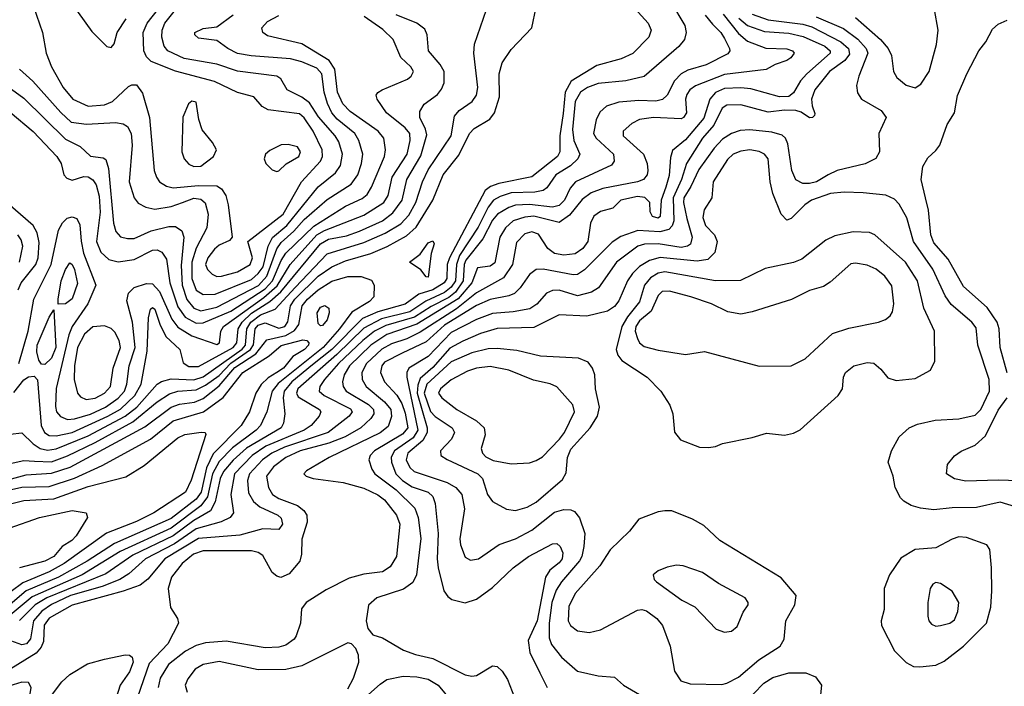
# Model space of a CAD drawing. Extents: x 997028 to 1115134, y 536408 to 618974.
# Tile 371 of 473: x 1055176 to 1059462, y 595200 to 598101. Entities that reach past the tile are written whole.
import ezdxf

# ---------------------------------------------------------------- set-up
doc = ezdxf.new("R2010")
doc.units = 0

msp = doc.modelspace()

# ---------------------------------------------------------------- linework, layer by layer
at = {"layer": '0CON10XD'}
for points in [[(1055209.6, 598235), (1055276.2, 598045), (1055291.2, 597955), (1055315.4, 597895), (1055365.3, 597805), (1055407.5, 597755), (1055475, 597724.3), (1055545, 597729.8), (1055579.6, 597745), (1055649.7, 597810.3), (1055665, 597817.5), (1055685, 597816.5), (1055711.2, 597781.2), (1055741.1, 597675), (1055762.2, 597445), (1055771.1, 597415), (1055785.4, 597395), (1055815, 597376.3), (1055845, 597369.6), (1055955, 597379.7), (1056035, 597377.6), (1056055, 597364.6), (1056074.1, 597335), (1056084.2, 597295), (1056100.8, 597155), (1056089.8, 597140.2), (1056045, 597119.3), (1056025, 597102.6), (1055995.6, 597065), (1055985.7, 597035.7), (1055993.9, 597013.9), (1056013.9, 596993.9), (1056035, 596983.9)], [(1058009.8, 598179.8), (1058072, 598075), (1058078.2, 598045), (1058070, 598015), (1058046.2, 597983.8), (1057895, 597853.3), (1057815.2, 597834.8), (1057695, 597823), (1057647.7, 597805), (1057617.2, 597785), (1057594.9, 597745), (1057583.2, 597623.2), (1057587.8, 597575), (1057614.7, 597515), (1057606.2, 597495), (1057573.6, 597465), (1057510.8, 597425), (1057470.6, 597369.4), (1057455, 597357.9), (1057419.2, 597350.8), (1057315, 597346.8), (1057268.2, 597331.8), (1057239.4, 597315), (1057215, 597284.3), (1057171.7, 597198.3), (1057091.5, 597075), (1057077.3, 597035), (1057073.3, 596965), (1057055, 596936.2), (1057025, 596914.2), (1056944.2, 596875.8), (1056875, 596829.4), (1056750.9, 596799.1), (1056675, 596758.2), (1056556.6, 596643.4), (1056386.7, 596495), (1056381.5, 596475), (1056389.1, 596459.1), (1056481.5, 596405), (1056487.7, 596395), (1056479.6, 596375), (1056444.7, 596335), (1056415.3, 596315), (1056247.7, 596245), (1056188.9, 596205), (1056110.9, 596125), (1056094.8, 596035), (1056106.7, 595955), (1056091.8, 595935), (1056053.8, 595916.2), (1055945, 595885.3), (1055850.4, 595819.6), (1055724.4, 595755), (1055650.7, 595689.3), (1055612.9, 595665), (1055535.4, 595634.6), (1055397.7, 595595), (1055315, 595556.4), (1055273.3, 595526.7), (1055236.2, 595485), (1055223.4, 595406.6), (1055206.6, 595385), (1055185, 595380.4), (1055138, 595398)], [(1055398, 598178), (1055489.8, 598049.8), (1055555, 597983.8), (1055575, 597980)], [(1056035, 596983.9), (1056055, 596984.4), (1056125, 597004.1), (1056178.9, 597035), (1056190, 597065), (1056168.8, 597135), (1056323.2, 597255), (1056403, 597395), (1056485.7, 597485), (1056494.4, 597505.6), (1056493.1, 597535), (1056454.5, 597615), (1056415, 597674.2), (1056395, 597691.3), (1056258.4, 597708.4), (1056232.5, 597722.5), (1056195, 597765.6), (1056125, 597783.8), (1056025, 597831.9), (1055855, 597876.5), (1055749, 597919), (1055728.5, 597938.5), (1055716.5, 597965), (1055713.5, 598045), (1055731, 598085), (1055807.7, 598182.3)], [(1055135, 596168.9), (1055195, 596182.1), (1055240.8, 596179.2), (1055315, 596176.8), (1055385, 596202.8), (1055505, 596260.3), (1055669.3, 596350.7), (1055775, 596437.4), (1055827.8, 596472.2), (1055865, 596484.6), (1055945, 596490.4), (1055985, 596510), (1056045, 596552.8), (1056095, 596606.8), (1056180.8, 596665), (1056193.5, 596686.5), (1056201.7, 596755), (1056215, 596771.1), (1056245, 596781.4), (1056305, 596758), (1056331, 596765), (1056343.8, 596786.2), (1056355.6, 596855), (1056374.2, 596885), (1056475, 596985.1), (1056534.7, 597025), (1056595, 597050.7), (1056705, 597083), (1056776.3, 597113.7), (1056859.4, 597160.6), (1056901.8, 597198.2), (1056974, 597316), (1057020, 597425), (1057088.1, 597511.9), (1057135, 597605.4), (1057155, 597627.8), (1057222.8, 597667.2), (1057243.8, 597695), (1057265.3, 597765), (1057263.9, 597865), (1057277, 597913), (1057315, 597971.5), (1057405.4, 598065), (1057424.6, 598155)], [(1055135, 596297.8), (1055185, 596303.1), (1055235.1, 596255.1), (1055265.4, 596235.4), (1055297.8, 596227.8), (1055335, 596233.3), (1055475, 596289.6), (1055635.1, 596374.9), (1055685.8, 596414.2), (1055775, 596514.2), (1055793.6, 596526.4), (1055835, 596538.3), (1055935, 596533.8), (1055975, 596547.2), (1056145, 596667.5), (1056158.6, 596685), (1056165.1, 596755), (1056182.3, 596785), (1056225, 596816.3), (1056288.7, 596841.3), (1056375.3, 596934.7), (1056515, 597081.6), (1056675, 597131), (1056767.6, 597172.4), (1056835, 597211.7), (1056870.5, 597249.5), (1056900.5, 597305), (1056929.8, 597395), (1056955, 597448), (1057055, 597594.6), (1057068.4, 597681.6), (1057090, 597705), (1057145.4, 597745), (1057165, 597772.9), (1057170.5, 597805), (1057153.2, 597955), (1057155.4, 597994.6), (1057207.8, 598145)], [(1057839.6, 598165), (1057912.5, 598085), (1057925.5, 598055), (1057914.5, 598025), (1057845, 597953.2), (1057795, 597930.3), (1057689.3, 597900.7), (1057576.9, 597833.1), (1057550.3, 597785), (1057542.6, 597692.6), (1057527.4, 597595), (1057528.1, 597525), (1057517.3, 597505), (1057405, 597416.2), (1057261.6, 597388.4), (1057225.6, 597374.4), (1057202.8, 597357.2), (1057047.2, 597065), (1057037.4, 597035), (1057035.1, 596975), (1057024.2, 596955), (1056975, 596925.5), (1056914, 596906), (1056855, 596862.4), (1056735, 596829.2), (1056668.9, 596801.1), (1056534.7, 596665), (1056451.3, 596598.7), (1056361.2, 596525), (1056328.1, 596485), (1056323, 596455), (1056330.7, 596385), (1056325.3, 596345), (1056314.8, 596325), (1056164.2, 596235.8), (1056105, 596183.4), (1056063.3, 596135), (1056049.2, 596105), (1056027.3, 596002.7), (1056006.3, 595963.7), (1055935, 595921.7), (1055845, 595855.3), (1055669.2, 595770.8), (1055551, 595689), (1055293.8, 595585), (1055243.6, 595555), (1055175, 595486.2)], [(1058238.6, 598125), (1058305, 598041.2), (1058345, 598007.8), (1058425, 597976.1), (1058515, 597973.4), (1058540, 597965), (1058547.8, 597955), (1058533.3, 597935), (1058515, 597922.7), (1058464.5, 597905.5), (1058426, 597884), (1058245, 597861.6), (1058117.6, 597812.4), (1058093.5, 597795), (1058080, 597775), (1058074.7, 597754.7), (1058078.7, 597695), (1058066.4, 597675), (1058055, 597669.3), (1057935, 597675.6), (1057875, 597666.8), (1057840.8, 597649.2), (1057803.9, 597616.1), (1057802.7, 597595), (1057891.6, 597515), (1057908.2, 597475), (1057911.3, 597445), (1057907.5, 597425), (1057891.5, 597405), (1057865, 597394.5), (1057715, 597365.9), (1057663.3, 597346.7), (1057625, 597318.8), (1057570, 597250), (1057525, 597217.9), (1057414.9, 597245.1), (1057375, 597241.8), (1057325, 597224.8), (1057290.4, 597195), (1057266.8, 597155), (1057245, 597043.1), (1057225, 597028.1), (1057169.7, 597020.3), (1057144.6, 596955), (1057085, 596886.5), (1056905, 596776.4), (1056775, 596730.6), (1056704.8, 596685), (1056612, 596595), (1056588.1, 596555), (1056581.5, 596525), (1056583.8, 596505), (1056596.8, 596485), (1056695, 596426.1), (1056716, 596405), (1056717.4, 596385), (1056705, 596365.9), (1056660.6, 596325), (1056592.4, 596285), (1056521.9, 596258.1), (1056397.5, 596225), (1056334.7, 596195), (1056281.3, 596155), (1056250.4, 596115), (1056258.8, 596065), (1056276.5, 596035), (1056305, 596017.4), (1056386.2, 595986.2), (1056412.7, 595965), (1056425.5, 595945), (1056428.2, 595915), (1056405, 595840), (1056402.9, 595775), (1056395.3, 595745), (1056349.9, 595690.1), (1056313.7, 595673.7), (1056295, 595679.1), (1056275, 595695.4), (1056235, 595769.4), (1056215, 595782.6), (1056185, 595789.1), (1055975, 595789.7), (1055933.1, 595775), (1055883.4, 595735), (1055837.1, 595675), (1055822.9, 595625), (1055833, 595543), (1055863.3, 595495), (1055867.8, 595475), (1055820.9, 595385), (1055740.2, 595299.8), (1055675.8, 595115)], [(1055884.9, 597305.1), (1055935, 597323.7), (1055965, 597320.2), (1055983.8, 597303.8), (1055997.4, 597255), (1055990.2, 597195), (1055945, 597106.1), (1055925.6, 597045), (1055926.2, 596975), (1055945, 596923.7), (1055975, 596904.3), (1056026.6, 596906.6), (1056185, 596970), (1056215, 596995.8), (1056235.7, 597025), (1056257.4, 597115), (1056277.3, 597152.7), (1056339.2, 597205), (1056475, 597373.2), (1056550.7, 597435), (1056573.4, 597466.6), (1056581.9, 597515), (1056565, 597568.5), (1056549.5, 597595), (1056477.5, 597677.5), (1056438.5, 597738.5), (1056405, 597763.9), (1056340.8, 597795), (1056312.8, 597842.8), (1056295, 597854.5), (1056125, 597876), (1056035, 597906.8), (1055892.1, 597932.1), (1055820.7, 597965), (1055805.6, 597985.6), (1055794.8, 598025), (1055797, 598055), (1055808.6, 598085), (1055855, 598143.3)], [(1059075, 597804.5), (1059099.4, 597820.6), (1059134.6, 597875), (1059166.6, 597993.4), (1059174.6, 598055.4), (1059159.2, 598145)], [(1055125, 597809.3), (1055195, 597759), (1055375, 597580.9), (1055438.9, 597548.9), (1055485, 597507.1), (1055540, 597500), (1055551.7, 597491.7), (1055562.7, 597452.7), (1055585.2, 597215), (1055595, 597178.6), (1055615, 597156.5), (1055645, 597148), (1055675, 597148.1), (1055748, 597182), (1055825, 597200.2), (1055855, 597200.3), (1055882.4, 597182.4), (1055890.6, 597155), (1055879, 597031), (1055883.4, 596945), (1055903.6, 596883.6), (1055935, 596845.2), (1055965, 596834.3), (1056035, 596850.5), (1056216, 596944), (1056252.7, 596985), (1056296.3, 597103.7), (1056315, 597131.7), (1056370.1, 597179.9), (1056415, 597230.7), (1056515, 597318.5), (1056618.9, 597385), (1056648.7, 597425), (1056664.8, 597475), (1056669.3, 597515), (1056653.3, 597575), (1056634.8, 597605), (1056558, 597668), (1056535.6, 597695), (1056516.3, 597736.3), (1056501.2, 597785), (1056492.2, 597865), (1056470.4, 597890.4), (1056405, 597917.7), (1056355, 597929.7), (1056183.5, 597943.5), (1056125, 597954), (1056082.2, 597975), (1056035, 598009.4), (1055955, 598020), (1055938.8, 598035), (1055938.8, 598045), (1055975, 598061.9), (1056035, 598068.9), (1056105, 598121.8)], [(1055135, 597698.7), (1055235, 597614.1), (1055338.2, 597505), (1055356.4, 597475), (1055368.9, 597425), (1055381.1, 597411.1), (1055405, 597403.1), (1055455, 597418.1), (1055475, 597417.6), (1055495, 597404.2), (1055508.6, 597381.4), (1055522.7, 597332.7), (1055526.3, 597263.7), (1055510.8, 597135), (1055529.8, 597089.8), (1055565, 597057.1), (1055605, 597046.8), (1055675, 597056.5), (1055755, 597098.1), (1055775, 597098.6), (1055795, 597089.3), (1055815, 597059.2), (1055829.4, 596955), (1055865, 596851.4), (1055897, 596807), (1055945, 596779.9), (1055975, 596781.3), (1056095, 596833), (1056245, 596929.2), (1056277.2, 596965), (1056315, 597053), (1056334.9, 597085.1), (1056457.1, 597202.9), (1056595, 597288.8), (1056667.5, 597322.5), (1056689.3, 597340.7), (1056708.2, 597371.8), (1056764.2, 597505), (1056768.6, 597535), (1056760.9, 597585), (1056736.7, 597615), (1056615, 597700.7), (1056582.6, 597735), (1056559.7, 597785), (1056547.4, 597885), (1056523.3, 597923.4), (1056405, 597995.8), (1056255, 598030.4), (1056234.3, 598045), (1056230, 598065), (1056255, 598092.7), (1056305, 598119.3)], [(1055151, 596479), (1055195, 596533.9), (1055215, 596547.1), (1055238.9, 596548.9), (1055254.1, 596534.1), (1055269.1, 596335), (1055284.3, 596305), (1055305, 596291.5), (1055335, 596289.5), (1055405, 596304.9), (1055560.6, 596375), (1055615, 596406.7), (1055676.9, 596465), (1055704.5, 596515), (1055731.9, 596658.1), (1055737.2, 596802.8), (1055745, 596841.1), (1055755, 596848.5), (1055765, 596841.8), (1055786.2, 596776.2), (1055812.5, 596722.5), (1055873.6, 596665), (1055887.3, 596607.3), (1055911.9, 596591.9), (1055955, 596592.1), (1056105, 596673.6), (1056122.1, 596695), (1056126.6, 596755), (1056145.1, 596785), (1056185, 596823.6), (1056265.2, 596874.8), (1056313.6, 596916.4), (1056485, 597125.7), (1056520, 597145), (1056599.1, 597160.9), (1056655, 597180.9), (1056755, 597226.1), (1056800.4, 597259.6), (1056840.8, 597315), (1056861, 597405), (1056922.1, 597507.9), (1056949.1, 597599.1), (1056942.8, 597625), (1056917.5, 597675), (1056918.1, 597701.9), (1056937.3, 597732.7), (1056994.5, 597775), (1057012.2, 597797.8), (1057023.4, 597826.6), (1057024, 597875), (1057006.8, 597905), (1056956.2, 597965), (1056950.4, 598035), (1056939.3, 598059.3), (1056905.7, 598085), (1056815, 598122.1)], [(1055172, 596605), (1055213, 596745), (1055237.5, 596885), (1055313.2, 597035), (1055345.6, 597184.4), (1055362.6, 597217.4), (1055382.8, 597237.2), (1055405, 597243.5), (1055425, 597235.7), (1055438.4, 597208.4), (1055443.4, 597136.6), (1055454.7, 597084.7), (1055507.3, 596945), (1055472.2, 596865), (1055405.2, 596765), (1055389.9, 596730.1), (1055335.7, 596495.7), (1055332.7, 596417.3), (1055337, 596395), (1055353.7, 596373.7), (1055385, 596361), (1055415, 596363.4), (1055485, 596384.6), (1055549.2, 596415), (1055605, 596454), (1055632.7, 596485), (1055643.3, 596515), (1055652.9, 596595), (1055679.3, 596675), (1055667.3, 596785), (1055643, 596877), (1055649.4, 596910.6), (1055674.1, 596935.9), (1055727.8, 596952.2), (1055755, 596951.8), (1055785, 596917.4), (1055838.3, 596798.3), (1055865, 596762.3), (1055924.9, 596724.9), (1056035, 596686.9), (1056045.9, 596695), (1056052.3, 596745), (1056064, 596765), (1056238.5, 596891.5), (1056297.3, 596942.7), (1056353.4, 597035), (1056470.1, 597165), (1056503.4, 597183.4), (1056675, 597250.3), (1056760.7, 597305), (1056780, 597335), (1056797.6, 597415), (1056862.5, 597515), (1056876.3, 597575), (1056874.3, 597605), (1056855, 597630.3), (1056773.5, 597695), (1056732.5, 597755), (1056728.3, 597771.7), (1056735.8, 597784.2), (1056753.8, 597795), (1056865, 597841.5), (1056880.9, 597855), (1056890, 597875), (1056878.8, 597895), (1056835, 597935.5), (1056801.5, 598015), (1056757.4, 598057.4), (1056675.3, 598115)], [(1058160.1, 598120.1), (1058191.4, 598081.4), (1058228.1, 598045), (1058245, 598018.5), (1058266.6, 597975), (1058267.7, 597965), (1058258.6, 597951.4), (1058165, 597903.6), (1058085, 597881.1), (1058055, 597865.8), (1058026, 597834), (1057995, 597771.6), (1057975, 597753.1), (1057945, 597745.9), (1057871, 597749), (1057785, 597742.1), (1057731.4, 597725), (1057701.8, 597698.2), (1057685.4, 597665), (1057674.1, 597605), (1057685.3, 597585), (1057761.3, 597515), (1057764.7, 597485.3), (1057752.4, 597467.6), (1057595.4, 597394.6), (1057572.1, 597367.9), (1057548.3, 597315), (1057525, 597292.2), (1057495, 597285.4), (1057395, 597296.7), (1057335, 597293.4), (1057305, 597283.9), (1057255.8, 597254.2), (1057235, 597228.8), (1057193, 597147), (1057118.7, 597055), (1057111.5, 597035), (1057107.2, 596965), (1057073.9, 596915), (1057045, 596892.1), (1056967.5, 596852.5), (1056894.3, 596805.7), (1056769.5, 596770.5), (1056720.7, 596745), (1056669.5, 596705), (1056563.5, 596605), (1056503.7, 596535), (1056483.3, 596505), (1056479.7, 596485), (1056501.3, 596465), (1056616.9, 596406.9), (1056623.1, 596395), (1056610.5, 596375), (1056518.8, 596305), (1056328.9, 596241.1), (1056274.4, 596215), (1056233.8, 596185), (1056176.3, 596125), (1056168.1, 596095), (1056171.9, 596041.9), (1056194, 596004), (1056221.6, 595981.6), (1056299.4, 595945), (1056315, 595931.9), (1056320, 595905), (1056305, 595882.5), (1056234.6, 595884.6), (1056135, 595858.1), (1055955, 595843.6), (1055808.5, 595755), (1055733.8, 595666.2), (1055700.3, 595639.7), (1055626.5, 595613.5), (1055405, 595552.8), (1055305, 595497.2), (1055283.5, 595466.5)], [(1055575, 597980), (1055587.5, 597995), (1055600.9, 598045), (1055639.7, 598105)], [(1058307.4, 598107.4), (1058345, 598074.8), (1058418.7, 598048.7), (1058525, 598041.8), (1058587.2, 598027.2), (1058681.6, 597985), (1058705, 597965.3), (1058704.7, 597955), (1058603.3, 597865), (1058575.6, 597834.4), (1058545, 597782.7), (1058524, 597766), (1058484, 597765), (1058359.1, 597799.1), (1058315, 597804.8), (1058245, 597801.4), (1058205, 597783.4), (1058180.7, 597755), (1058155, 597672), (1058075, 597578.1), (1058018.1, 597531.9), (1058009, 597501), (1058003.2, 597423.2), (1057988.3, 597371.7), (1057969, 597315), (1057965, 597243.9), (1057955, 597237.3), (1057930.5, 597245), (1057920.9, 597265), (1057919.6, 597305), (1057897.3, 597327.3), (1057865, 597331), (1057792.9, 597315), (1057758.7, 597281.3), (1057705, 597266), (1057675, 597245.4), (1057661.6, 597215), (1057648.9, 597135), (1057627.6, 597105), (1057595, 597081.7), (1057545, 597076.2), (1057505, 597083), (1057475.6, 597105.6), (1057435, 597167.1), (1057405, 597177.5), (1057375, 597168.3), (1057338.7, 597131.3), (1057321.9, 597035), (1057282.6, 596977.4), (1057165, 596912.6), (1057077.7, 596842.3), (1056919.6, 596740.4), (1056862.2, 596712.2), (1056795, 596690.5), (1056753.1, 596666.9), (1056685.5, 596605), (1056666, 596565), (1056667.8, 596535), (1056683.8, 596505), (1056765, 596438), (1056792.2, 596405), (1056795.2, 596374.8), (1056779.8, 596330.2), (1056745, 596302.8), (1056523.1, 596195), (1056425, 596137.1), (1056413.8, 596125), (1056423.3, 596115), (1056454.2, 596104.2), (1056585, 596086.2), (1056675, 596062.4), (1056735, 596032.8), (1056765, 596010.8), (1056817.2, 595945), (1056830.4, 595905), (1056815.9, 595765), (1056789.5, 595720.5), (1056755, 595697.9), (1056675, 595688.5), (1056609.8, 595670.2), (1056510.6, 595619.4), (1056423.8, 595565), (1056402.7, 595537.3), (1056399.2, 595475), (1056379.8, 595420.2), (1056370.6, 595405), (1056335, 595379.7), (1056305, 595370.6), (1056245, 595368.2), (1056075, 595395.9), (1055985, 595389.5), (1055945, 595377.3), (1055897.4, 595352.6), (1055823.7, 595295), (1055788.3, 595235), (1055779.5, 595195)], [(1058364.3, 598124.3), (1058435, 598099.5), (1058585, 598080.7), (1058625, 598069.6), (1058751.3, 598005), (1058783.6, 597975), (1058789.2, 597950.8), (1058767.5, 597922.5), (1058701.9, 597875), (1058637.8, 597795), (1058623.2, 597755), (1058625.4, 597725.4), (1058637.3, 597692.7), (1058636.6, 597683.4), (1058626.7, 597675), (1058615, 597674.3), (1058578.5, 597698.5), (1058555.2, 597705.2), (1058505, 597706.3), (1058435, 597698), (1058315, 597730.9), (1058255, 597729), (1058234.8, 597715), (1058197.5, 597642.4), (1058148.8, 597585), (1058079, 597475), (1058056.5, 597405), (1058020.5, 597325), (1058023.9, 597226.1), (1058016.7, 597203.3), (1058002.2, 597187.8), (1057963, 597177), (1057867.2, 597182.8), (1057793.2, 597156.8), (1057755, 597132.5), (1057635, 597012.4), (1057605, 596991.6), (1057585, 596990.2), (1057455, 597015.7), (1057425, 597013.1), (1057395, 596992.2), (1057355, 596934), (1057330.2, 596909.8), (1057305, 596899.2), (1057225, 596882.7), (1057165, 596857.4), (1057025, 596770.8), (1056945, 596699.1), (1056840.5, 596649.5), (1056765, 596610), (1056752.8, 596595), (1056747.3, 596565), (1056764.8, 596525), (1056817.5, 596467.5), (1056840.3, 596430.3), (1056855, 596388.5), (1056865.9, 596325), (1056842.8, 596297.2), (1056720.6, 596225), (1056701.8, 596205), (1056696.5, 596185), (1056709.1, 596145), (1056722, 596125), (1056814.4, 596055), (1056895.7, 595975), (1056911.2, 595935), (1056922.7, 595842.7), (1056904.2, 595685), (1056888.2, 595651.8), (1056847.1, 595622.9), (1056730.6, 595585), (1056695, 595553.8), (1056684.4, 595485), (1056692.1, 595452.1), (1056714.2, 595424.2), (1056755, 595411.4), (1056847.7, 595357.7), (1056898.8, 595338.8), (1056975, 595321.2), (1057115, 595250.7), (1057145, 595244.6), (1057165, 595247.3), (1057235, 595289.2), (1057255, 595285.8), (1057276.2, 595266.2), (1057299.4, 595229.4), (1057340, 595125)], [(1058643.2, 598113.2), (1058762, 598062), (1058825.3, 598015.3), (1058860.6, 597975), (1058868, 597955), (1058828.9, 597855), (1058819.6, 597815), (1058822.6, 597782.6), (1058840.6, 597755), (1058925.7, 597705), (1058948.6, 597675), (1058915.5, 597605), (1058918.5, 597525), (1058903.3, 597496.7), (1058856.3, 597473.7), (1058735, 597444.7), (1058695, 597425.9), (1058645, 597395.7), (1058615, 597387.5), (1058585, 597388.1), (1058555, 597403.8), (1058536.8, 597445), (1058520.4, 597560.4), (1058510.5, 597585), (1058495, 597598.5), (1058451, 597611), (1058355, 597621.6), (1058312.1, 597617.9), (1058275, 597605.3), (1058235, 597580.5), (1058198.9, 597541.1), (1058131.9, 597448.1), (1058098.5, 597375), (1058068, 597325), (1058065.5, 597305), (1058079.7, 597235), (1058104.1, 597155), (1058095.9, 597124.1), (1058083.5, 597115), (1058055, 597109.4), (1057955, 597125.9), (1057896.7, 597123.3), (1057866.4, 597115), (1057774.3, 597045.7), (1057695.9, 596934.1), (1057665, 596914.7), (1057605, 596899.2), (1057525, 596924.3), (1057495, 596922.6), (1057469.7, 596910.3), (1057427.5, 596862.5), (1057397.1, 596842.9), (1057325, 596828.8), (1057235, 596821.7), (1057165, 596796.8), (1057055, 596739.4), (1056955, 596635.6), (1056870.7, 596585), (1056861.9, 596565), (1056862.2, 596545), (1056909.3, 596315), (1056888.4, 596281.6), (1056808, 596225), (1056793.5, 596196.5), (1056794.8, 596175), (1056813.8, 596125), (1056842.1, 596095), (1056885, 596068.2), (1056955.1, 596045.1), (1056975, 596026.2), (1056984.2, 595995), (1056997.5, 595865), (1056993.2, 595755), (1056997.6, 595715), (1057022.7, 595615), (1057040.2, 595590.2), (1057058, 595578), (1057115, 595563.5), (1057165, 595579.1), (1057235, 595630), (1057325, 595715.4), (1057390.5, 595765), (1057495, 595820.4), (1057515, 595821.5), (1057528.8, 595808.8), (1057540.4, 595780.4), (1057538, 595755), (1057525, 595737.4), (1057484.5, 595705.5), (1057465.7, 595674.3), (1057428.8, 595485), (1057390.1, 595399.9), (1057397.4, 595347.4), (1057440.6, 595259.4), (1057472.1, 595195)], [(1058815, 598109.8), (1058922.8, 598015), (1058957.2, 597975), (1058971.5, 597945), (1058980.4, 597875), (1058995, 597849.4), (1059035, 597815.5), (1059075, 597804.5)], [(1059474.6, 596564.6), (1059444.2, 596675), (1059440.5, 596755), (1059431.6, 596785), (1059387.8, 596847.8), (1059285, 596940.4), (1059218.2, 597058.2), (1059155, 597129.6), (1059142.9, 597165), (1059132.4, 597272.4), (1059119.2, 597325), (1059100.4, 597405), (1059107.4, 597462.6), (1059129.7, 597500.3), (1059165, 597530.8), (1059181.9, 597555), (1059214.3, 597645), (1059245.8, 597695), (1059259.3, 597770.7), (1059298.9, 597865), (1059351.4, 597965), (1059382, 598005), (1059410.6, 598059.4), (1059435, 598081.2), (1059475, 598098.8)], [(1055175.2, 597885.2), (1055233.3, 597833.3), (1055355, 597696.2), (1055400.9, 597655), (1055466.8, 597646.8), (1055593.3, 597653.3), (1055627.2, 597647.2), (1055645.2, 597635.2), (1055661.6, 597605), (1055666.5, 597555), (1055653.3, 597395), (1055674.6, 597325), (1055692.2, 597302.2), (1055724.8, 597284.8), (1055765, 597276.8), (1055835, 597287.8), (1055884.9, 597305.1)], [(1055935, 597461.8), (1055965, 597462.9), (1056020.6, 597505), (1056032.5, 597535), (1056015.6, 597565.6), (1055970.9, 597620.9), (1055955.7, 597665.7), (1055945, 597742.5), (1055925, 597746), (1055911.2, 597735), (1055887, 597677), (1055882.1, 597525), (1055891.8, 597495), (1055912, 597472), (1055935, 597461.8)], [(1056295, 597440), (1056305, 597443.3), (1056336.4, 597473.6), (1056391.4, 597505), (1056398.5, 597525), (1056385, 597547.5), (1056345, 597557.5), (1056315, 597555.8), (1056265, 597531.2), (1056246.7, 597515), (1056240, 597495), (1056247.5, 597475), (1056275, 597447.5), (1056295, 597440)], [(1059525, 595976.7), (1059445, 596000.8), (1059341.7, 595978.3), (1059235, 595976.5), (1059155, 595967.9), (1059097.5, 595975), (1059057.4, 595987.4), (1059025.7, 596005.7), (1059010.6, 596020.6), (1058987.5, 596065), (1058978, 596115), (1058956.2, 596175), (1058972, 596225), (1059004.5, 596285.5), (1059048, 596325), (1059085, 596341.1), (1059161.7, 596358.3), (1059265, 596364), (1059335, 596380.6), (1059360, 596405), (1059398.4, 596485), (1059396.3, 596535), (1059347.2, 596685), (1059340.2, 596760.2), (1059321.1, 596785), (1059231.5, 596861.5), (1059205, 596899.1), (1059151.6, 597015), (1059067.4, 597135), (1059038.7, 597238.7), (1059005, 597297.5), (1058985, 597319.1), (1058946.5, 597336.5), (1058847.4, 597347.4), (1058765, 597350.7), (1058706, 597345), (1058623.3, 597315), (1058594.4, 597295), (1058535, 597235.6), (1058515, 597228.6), (1058490.9, 597255), (1058454.2, 597344.2), (1058443.3, 597395), (1058434.6, 597495), (1058418.5, 597515), (1058395, 597527.4), (1058355, 597533.8), (1058315, 597528.4), (1058282.5, 597515), (1058257.2, 597492.8), (1058195.5, 597395), (1058188.9, 597325), (1058156.3, 597273.7), (1058149.9, 597239.9), (1058161.2, 597205), (1058201.5, 597165), (1058212.9, 597135), (1058201.9, 597088.1), (1058172.2, 597057.8), (1058125, 597050.2), (1057965, 597065.8), (1057917.2, 597052.8), (1057875, 597027.1), (1057843.2, 596996.8), (1057822, 596965), (1057785, 596877.1), (1057765, 596853.3), (1057735, 596832.5), (1057645, 596810.7), (1057525, 596816.6), (1057415, 596761.8), (1057255, 596756.3), (1057181.5, 596735), (1057105, 596702.5), (1057049.3, 596670.7), (1056975, 596587.7), (1056920.2, 596539.8), (1056909.2, 596510.8), (1056907.1, 596475), (1056949.8, 596325), (1056950, 596305), (1056931, 596269), (1056866, 596215), (1056858.7, 596185), (1056875, 596152.5), (1056893.8, 596135), (1057036.8, 596086.8), (1057074.5, 596064.5), (1057101.5, 596035), (1057112, 595972), (1057091.9, 595841.9), (1057095.4, 595815.4), (1057115, 595762.5), (1057138.3, 595748.3), (1057174, 595755), (1057262.8, 595817.2), (1057335, 595841.9), (1057405, 595879.7), (1057505, 595957.1), (1057545, 595968.8), (1057575, 595968.1), (1057591.3, 595961.3), (1057613.3, 595933.3), (1057635.9, 595865), (1057632.2, 595807.8), (1057623.3, 595765), (1057613.4, 595746.6), (1057534.8, 595655), (1057511.2, 595618.8), (1057492.8, 595565), (1057481.6, 595475), (1057481.7, 595411.7), (1057491.8, 595381.8), (1057535, 595326.4), (1057605, 595266.2), (1057694.4, 595245.6), (1057765, 595240), (1057804, 595205), (1057874.1, 595164.1)], [(1055169.6, 596925), (1055182.6, 596955), (1055247.2, 597035), (1055256.1, 597065), (1055261.5, 597131.5), (1055253, 597173), (1055235.2, 597205.2), (1055125, 597301.2)], [(1055176.1, 597045), (1055190.4, 597115), (1055182.8, 597142.8), (1055168.3, 597165)], [(1058175, 596238.8), (1058205, 596244), (1058235, 596256), (1058365, 596282.9), (1058427.9, 596302.1), (1058505, 596293.1), (1058545, 596301.9), (1058573.7, 596316.3), (1058739.2, 596465), (1058757.5, 596495), (1058762.5, 596545), (1058770.8, 596565), (1058806.7, 596595), (1058865, 596608.8), (1058895, 596605.5), (1058925, 596580), (1058955, 596542.5), (1058991.3, 596531.3), (1059075, 596540), (1059141.2, 596575), (1059160, 596615), (1059158.9, 596745), (1059112.2, 596845), (1059083.8, 596965), (1059032.2, 597045), (1058898.6, 597165), (1058875, 597174.6), (1058805, 597178.2), (1058725, 597160.5), (1058685, 597141.1), (1058581.7, 597058.3), (1058545, 597044.6), (1058421.9, 597018.1), (1058313.8, 596966.2), (1058205.3, 596964.7), (1057985, 597003.2), (1057955, 596998.3), (1057922.4, 596977.6), (1057896.5, 596945), (1057875, 596872.7), (1057822.5, 596807.5), (1057797.1, 596765), (1057772.5, 596665), (1057780.5, 596640.5), (1057797.1, 596617.1), (1057908.1, 596545), (1057967.1, 596485), (1058006.7, 596423.3), (1058020, 596385), (1058026.1, 596306.1), (1058052.5, 596272.5), (1058135, 596241.2), (1058175, 596238.8)], [(1056955, 596980), (1056945, 596982.5), (1056922.1, 597012.1), (1056873.3, 597045), (1056920, 597080), (1056955, 597129.2), (1056975, 597138.8), (1056980, 597125), (1056967.3, 597082.7), (1056955, 596980)], [(1055343.3, 596863.3), (1055344.2, 596884.2), (1055356.1, 596965), (1055375, 597013.5), (1055395, 597042.2), (1055405, 597035.6), (1055415, 597014.4), (1055427.4, 596952.6), (1055405, 596885.5), (1055375, 596864.4), (1055343.3, 596863.3)], [(1058395, 596593.3), (1058535, 596594.5), (1058595, 596624.4), (1058715, 596735.6), (1058785, 596757.8), (1058915.4, 596784.6), (1058945, 596795.7), (1058965, 596812.5), (1058975, 596830), (1058982.1, 596865), (1058973, 596943), (1058942.9, 596985), (1058904.4, 597015), (1058865, 597032.9), (1058815, 597041.1), (1058795, 597037.7), (1058705, 596958.1), (1058675, 596939.2), (1058615, 596921.9), (1058536.7, 596883.3), (1058365, 596828.9), (1058315, 596819.2), (1058259.1, 596829.1), (1058188, 596865), (1058098, 596895), (1058005, 596920), (1057972.4, 596917.6), (1057955, 596900.4), (1057925, 596831.8), (1057875, 596790), (1057858.1, 596765), (1057855.9, 596745), (1057865, 596713.3), (1057875, 596694.6), (1057895, 596678.2), (1057955, 596662), (1058075, 596644.4), (1058157.3, 596657.3), (1058395, 596593.3)], [(1055125, 596097.9), (1055205, 596120.4), (1055315, 596127.2), (1055396.2, 596153.8), (1055721.2, 596328.8), (1055835, 596414.2), (1055872.2, 596427.8), (1055936.7, 596436.7), (1055975, 596453.1), (1056045, 596507.8), (1056112.7, 596587.4), (1056203.6, 596646.4), (1056252.7, 596707.3), (1056335, 596726.1), (1056372.4, 596747.6), (1056390.7, 596775), (1056405.5, 596855), (1056429, 596885), (1056475, 596925.2), (1056535, 596962.4), (1056605, 596983), (1056662.6, 596982.6), (1056707.6, 596967.6), (1056719.4, 596945), (1056718.5, 596895), (1056699.5, 596875), (1056621.4, 596828.6), (1056569.1, 596755), (1056498, 596675), (1056301.8, 596518.2), (1056274.6, 596485), (1056251.4, 596395), (1056224.3, 596335), (1056206, 596315), (1056102.4, 596237.6), (1056045, 596178.2), (1056016.2, 596125), (1055994, 596025), (1055964.8, 595985.2), (1055835, 595888), (1055614, 595786), (1055448, 595685), (1055230.3, 595589.7), (1055135, 595509.3)], [(1056485, 596768.6), (1056475, 596778.8), (1056471.4, 596825), (1056485, 596850.4), (1056505, 596857.1), (1056521.5, 596845), (1056523.8, 596825), (1056515, 596794.2), (1056495, 596770), (1056485, 596768.6)], [(1055285, 596600.5), (1055271.4, 596601.4), (1055259.1, 596619.1), (1055251.5, 596655), (1055252.7, 596685), (1055305, 596806.2), (1055325, 596837.5), (1055334.1, 596675), (1055315, 596627.3), (1055285, 596600.5)], [(1055465, 596448.7), (1055505, 596454.5), (1055545, 596475.7), (1055571.6, 596505), (1055583.5, 596585), (1055615.2, 596675), (1055610, 596705), (1055590.4, 596740.4), (1055575, 596756.8), (1055545, 596769.3), (1055495, 596764.2), (1055458.2, 596731.8), (1055428.6, 596675), (1055414.4, 596595), (1055413.9, 596535), (1055427.3, 596475), (1055440.3, 596460.3), (1055465, 596448.7)], [(1055115, 596050.1), (1055185, 596066.8), (1055305, 596070), (1055415, 596106), (1055535, 596161.1), (1055745, 596275.9), (1055845, 596354.8), (1055975.8, 596394.2), (1056062.7, 596457.3), (1056147.9, 596565), (1056262.5, 596637.5), (1056315, 596682.7), (1056408.1, 596708.1), (1056426.7, 596705), (1056434.6, 596695), (1056433.7, 596685), (1056416.5, 596665), (1056365.1, 596634.9), (1056325.2, 596585), (1056296.2, 596566.2), (1056257.7, 596542.3), (1056226.9, 596513.1), (1056204.3, 596475), (1056176, 596395), (1056140.9, 596335), (1056018.4, 596211.6), (1055989.5, 596150.5), (1055965.8, 596045), (1055943.9, 596015), (1055835, 595930.2), (1055588.4, 595821.6), (1055469.4, 595745), (1055344.8, 595675), (1055204.9, 595615.1), (1055125, 595548)], [(1057335, 595964.7), (1057385, 595979.5), (1057425, 596001.6), (1057539.6, 596100.4), (1057555, 596129.2), (1057560.9, 596195), (1057575, 596232.3), (1057660, 596325), (1057691.5, 596375), (1057700.4, 596415), (1057682.5, 596495), (1057680, 596555), (1057670, 596585), (1057651.2, 596611.2), (1057608.5, 596628.5), (1057443.6, 596636.4), (1057340.8, 596660.8), (1057255, 596670.6), (1057215, 596667.9), (1057145, 596651.5), (1057055, 596611.3), (1056948.4, 596515), (1056936.9, 596475), (1056964.7, 596395.3), (1056985, 596373.9), (1057058.9, 596325), (1057068.7, 596305), (1057056.2, 596275), (1057007.8, 596225), (1057010, 596205), (1057037, 596187), (1057171.2, 596125), (1057190.7, 596105), (1057212.9, 596035), (1057233.8, 596003.8), (1057295, 595970.6), (1057335, 595964.7)], [(1057315, 596167.5), (1057395, 596173.2), (1057425, 596182.1), (1057451.7, 596198.3), (1057526.1, 596275), (1057548, 596305), (1057591.1, 596395), (1057584.1, 596425), (1057515, 596503.8), (1057485, 596516.8), (1057412.6, 596532.6), (1057306.2, 596576.2), (1057225, 596591), (1057165, 596584.3), (1057125, 596571.1), (1057055, 596533.8), (1057008.7, 596495), (1056998.8, 596475), (1057014.6, 596455), (1057079.1, 596405), (1057165, 596355.3), (1057197.5, 596325), (1057203.2, 596295), (1057184.7, 596235), (1057190.4, 596215), (1057205, 596198.7), (1057237.1, 596182.9), (1057315, 596167.5)], [(1059525, 596093.7), (1059435, 596097.1), (1059295, 596092.2), (1059245, 596102.9), (1059210.8, 596125), (1059215.8, 596165), (1059245, 596202.5), (1059275, 596223.1), (1059335, 596248.8), (1059380.7, 596289.3), (1059435, 596402.3), (1059475.2, 596455)], [(1055136.5, 595993.5), (1055195, 596008.7), (1055325, 596016.3), (1055475, 596070), (1055638.7, 596111.3), (1055718.7, 596161.3), (1055865, 596281.5), (1055895, 596295.3), (1055966.3, 596306.3), (1055983.8, 596303.8), (1055986, 596296), (1055922.4, 596097.6), (1055898, 596045), (1055760.4, 595955), (1055685, 595916.6), (1055553.9, 595866.1), (1055369.6, 595735), (1055305, 595698.3), (1055190.1, 595649.9), (1055086.7, 595575)], [(1054864.4, 595795.6), (1055262, 595935), (1055404.7, 595964.7), (1055466.2, 595955), (1055471.4, 595935), (1055422.2, 595855), (1055403.1, 595835), (1055361.7, 595808.3), (1055324.7, 595765), (1055285, 595744.8), (1055174.8, 595715.2)], [(1058232.4, 595207.6), (1058255, 595213.1), (1058305, 595239.6), (1058394.2, 595315.8), (1058486.1, 595375), (1058504.6, 595405), (1058511.8, 595485), (1058550.6, 595555), (1058555.7, 595595), (1058491.4, 595671.4), (1058224.1, 595834.1), (1058155, 595900), (1058105, 595928), (1058015, 595963.3), (1057985, 595963.8), (1057955, 595958.8), (1057872.1, 595927.9), (1057830.8, 595875), (1057746.5, 595793.5), (1057701.4, 595725), (1057595, 595603.8), (1057566.7, 595546.7), (1057564, 595485), (1057573.9, 595465), (1057605, 595442), (1057654.7, 595434.7), (1057705, 595445.3), (1057865, 595531.8), (1057885, 595534.7), (1057905, 595528.1), (1057949.6, 595495), (1057973.8, 595465), (1058007.3, 595375), (1058026.2, 595266.2), (1058054.6, 595224.6), (1058095, 595210.5), (1058232.4, 595207.6)], [(1059095, 595284.3), (1059165, 595292.2), (1059200.9, 595309.1), (1059284.7, 595375.3), (1059384.5, 595475), (1059403.1, 595545), (1059407.9, 595615), (1059407.1, 595715), (1059399.2, 595795), (1059385.7, 595815.7), (1059297.1, 595847.1), (1059265, 595850), (1059235, 595840.7), (1059165, 595802.8), (1059075, 595795.3), (1059012.2, 595757.8), (1058962.9, 595685), (1058940, 595625), (1058940, 595535), (1058926, 595485), (1058928, 595465), (1058985, 595353.8), (1059035, 595304), (1059066.8, 595286.8), (1059095, 595284.3)], [(1058245, 595435.5), (1058275, 595440), (1058299.4, 595460.6), (1058325, 595523.3), (1058348, 595555), (1058348, 595565), (1058333.8, 595585), (1058217.9, 595647.9), (1058148, 595695), (1058065, 595724.4), (1058035, 595726.7), (1057995, 595718.1), (1057955, 595702.5), (1057934.4, 595685.6), (1057938, 595665), (1057948, 595655), (1058058, 595575), (1058115.5, 595545.5), (1058208.8, 595448.8), (1058245, 595435.5)], [(1059165, 595462.1), (1059185, 595464.6), (1059225, 595475.5), (1059245, 595489.2), (1059260, 595525), (1059264.5, 595565), (1059235, 595614.3), (1059185, 595647.1), (1059165, 595651.9), (1059150.8, 595645), (1059139.5, 595625), (1059129.6, 595565), (1059128.8, 595505), (1059133.5, 595485), (1059145, 595470.5), (1059165, 595462.1)], [(1055283.5, 595466.5), (1055279.2, 595395), (1055269.2, 595370.8), (1055248.1, 595345), (1055118.4, 595265), (1054967.8, 595202.2), (1054946.4, 595185)], [(1056605, 595188.8), (1056630, 595235), (1056651.9, 595305), (1056650.8, 595335), (1056638.8, 595365), (1056620, 595385), (1056605, 595389.2), (1056405, 595289.3), (1056335, 595272.6), (1056215, 595272.1), (1056045, 595307.6), (1055975, 595295.3), (1055939.5, 595275), (1055907.8, 595232.2), (1055896.2, 595205), (1055905.4, 595175)], [(1055315, 595160.8), (1055360.4, 595219.6), (1055395, 595251.6), (1055471.9, 595298.1), (1055545, 595318.8), (1055635, 595336.8), (1055655, 595335.5), (1055666.6, 595326.6), (1055670.4, 595305), (1055655, 595262.7), (1055613.4, 595205), (1055594.3, 595145.7)], [(1058325, 595120.6), (1058415, 595214.1), (1058455, 595238.4), (1058525, 595259.3), (1058599.1, 595259.1), (1058641.1, 595241.1), (1058666.5, 595205), (1058648.7, 595035)], [(1055105, 595057.7), (1055135, 595062.8), (1055195, 595094.1), (1055213.2, 595115), (1055226.7, 595195), (1055215, 595216.5), (1055185, 595218.1), (1055109.5, 595195), (1055035.5, 595125), (1055036.1, 595096.1), (1055057.5, 595075), (1055105, 595057.7)], [(1056605, 595085.2), (1056745, 595210), (1056775, 595229.4), (1056845.7, 595244.3), (1056905, 595241.2), (1056955, 595231.1), (1056997.5, 595205), (1057073.3, 595113.3)]]:
    msp.add_lwpolyline(points, dxfattribs=at)

doc.saveas('drawing.dxf')
